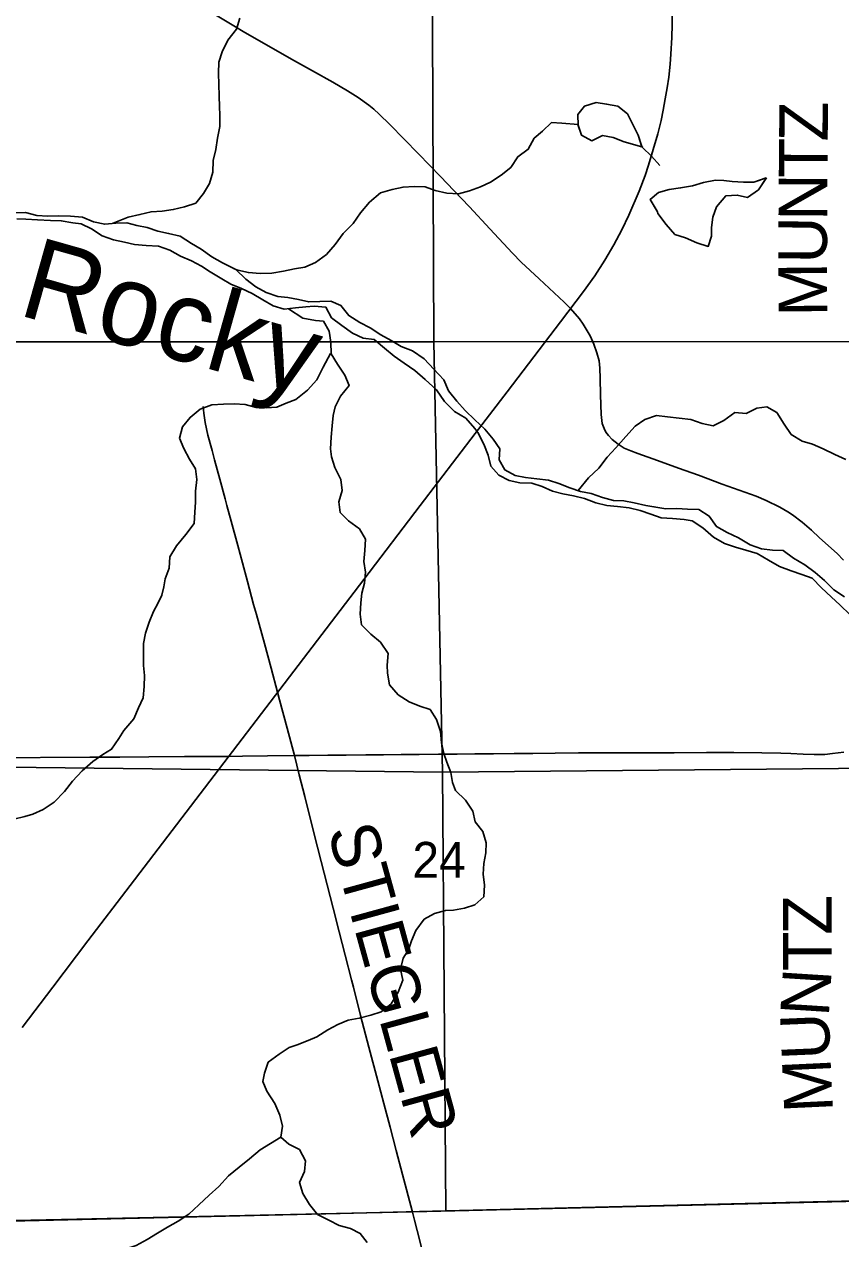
# Model space of a CAD drawing. Extents: x 0 to 34, y 0 to 22.
# Drawn here: x 3.305 to 3.782, y 17.804 to 18.513 of the extents above; entities that cross this region are included whole.
import ezdxf

# ---------------------------------------------------------------- set-up
doc = ezdxf.new("R2010")
doc.units = 0
for name, color, linetype in [('GM_X_County_Road', 7, 'Continuous'), ('GM_X_Major_River', 7, 'Continuous'), ('GM_X_Major_River_Text', 7, 'Continuous'), ('GM_X_Minor_Lake', 7, 'Continuous'), ('GM_X_Minor_River', 7, 'Continuous'), ('GM_X_Rail_Line', 7, 'Continuous'), ('GM_X_Rail_Line_Text', 7, 'Continuous'), ('GM_X_Section', 7, 'Continuous'), ('GM_X_Section_Text', 7, 'Continuous'), ('GM_X_Township_Road', 7, 'Continuous'), ('GM_X_Township_Road_Text', 7, 'Continuous')]:
    doc.layers.add(name, color=color, linetype=linetype)

msp = doc.modelspace()

# ---------------------------------------------------------------- linework, layer by layer
at = {"layer": 'GM_X_County_Road'}
for points in [[(3.7831, 18.20014), (3.77942, 18.20399), (3.76921, 18.21307), (3.76449, 18.21748), (3.75895, 18.22224), (3.75328, 18.22647), (3.75058, 18.22831), (3.74591, 18.23104), (3.73791, 18.23492), (3.73226, 18.23732), (3.71234, 18.24443), (3.69844, 18.24953), (3.68686, 18.2538), (3.67451, 18.25824), (3.66316, 18.26229), (3.659, 18.26378), (3.65513, 18.26546), (3.65154, 18.26764), (3.64807, 18.27047), (3.64605, 18.27272), (3.64452, 18.27466), (3.64339, 18.27684), (3.64232, 18.27981), (3.64178, 18.28494), (3.64141, 18.29641), (3.6411, 18.30609), (3.64096, 18.31208), (3.64046, 18.31635), (3.63915, 18.32103), (3.63751, 18.32602), (3.63529, 18.33093), (3.6312, 18.33769), (3.62898, 18.34073), (3.62387, 18.34685), (3.62013, 18.35057), (3.60543, 18.36415), (3.59503, 18.37388), (3.59002, 18.3791), (3.57673, 18.39336), (3.56481, 18.40619), (3.55575, 18.41569), (3.54794, 18.42382), (3.53514, 18.43703), (3.51834, 18.4541), (3.51215, 18.46017), (3.50897, 18.46311), (3.5062, 18.46536), (3.4998, 18.46995), (3.49367, 18.47377), (3.48518, 18.4788), (3.47328, 18.48557), (3.46094, 18.49233), (3.44496, 18.50139), (3.4337, 18.50788), (3.42731, 18.51171), (3.4146, 18.51924)], [(3.28523, 18.08482), (3.34319, 18.08508), (3.36079, 18.08519), (3.37769, 18.0853), (3.39844, 18.08543), (3.40754, 18.08548), (3.41965, 18.08556), (3.42367, 18.08558), (3.43237, 18.0857), (3.44699, 18.08589), (3.46266, 18.0861), (3.47137, 18.08618), (3.48216, 18.08627), (3.49298, 18.08637), (3.50431, 18.08647), (3.51472, 18.08656), (3.5249, 18.08666), (3.53545, 18.08675), (3.54674, 18.08685), (3.5577, 18.08695), (3.56797, 18.08704), (3.57884, 18.08713), (3.59092, 18.08724), (3.60183, 18.08734), (3.61493, 18.08745), (3.62841, 18.08757), (3.63908, 18.08763), (3.64867, 18.08767), (3.68422, 18.08774), (3.70324, 18.08782), (3.71911, 18.08776), (3.73542, 18.0877), (3.74654, 18.08752), (3.75242, 18.08729), (3.75963, 18.08686), (3.76597, 18.08664), (3.77223, 18.08677), (3.77665, 18.0872), (3.78339, 18.08808)]]:
    msp.add_lwpolyline(points, dxfattribs=at)
at = {"layer": 'GM_X_Major_River'}
for points in [[(3.78376, 18.17869), (3.77751, 18.18272), (3.77203, 18.18827), (3.76655, 18.19286), (3.76049, 18.19727), (3.75405, 18.2013), (3.748, 18.20571), (3.74173, 18.20594), (3.73528, 18.20673), (3.72864, 18.20905), (3.72183, 18.21308), (3.71519, 18.21616), (3.70894, 18.21962), (3.7048, 18.22573), (3.69874, 18.22957), (3.69209, 18.2298), (3.68583, 18.23021), (3.67937, 18.23006), (3.67254, 18.23124), (3.66779, 18.23184), (3.66096, 18.23339), (3.65489, 18.23457), (3.649, 18.23479), (3.64255, 18.23654), (3.63592, 18.23886), (3.62966, 18.24003), (3.6234, 18.24216), (3.61696, 18.24486), (3.61089, 18.2468), (3.60424, 18.2474), (3.5976, 18.2482), (3.59153, 18.24938), (3.58547, 18.25264), (3.58227, 18.25856), (3.58249, 18.26502), (3.57872, 18.27056), (3.57381, 18.27649), (3.56795, 18.28184), (3.56228, 18.28739), (3.55756, 18.29275), (3.55265, 18.29886), (3.54983, 18.30515), (3.54398, 18.31146), (3.53831, 18.31739), (3.5315, 18.32218), (3.52505, 18.32469), (3.51918, 18.32815), (3.51312, 18.33142), (3.50687, 18.33563), (3.50081, 18.33871), (3.49437, 18.34274), (3.48984, 18.34866), (3.48397, 18.35117), (3.47751, 18.35102), (3.47105, 18.35067), (3.46498, 18.35204), (3.45891, 18.35321), (3.45303, 18.35381), (3.4462, 18.35613), (3.44014, 18.3594), (3.43427, 18.364), (3.42841, 18.36955), (3.42065, 18.37339), (3.4144, 18.37704), (3.40834, 18.38145), (3.40266, 18.38472), (3.39603, 18.38913), (3.3892, 18.39069), (3.38294, 18.39205), (3.37669, 18.39418), (3.3708, 18.39517), (3.36492, 18.39672), (3.35847, 18.39657), (3.35201, 18.39603), (3.34537, 18.3974), (3.33892, 18.4001), (3.33209, 18.40071), (3.32525, 18.40093), (3.31879, 18.40078), (3.31234, 18.40119), (3.3057, 18.40275), (3.29886, 18.4026)], [(3.30074, 18.39917), (3.30587, 18.39895), (3.31271, 18.39853), (3.3203, 18.39811), (3.32657, 18.39807), (3.3334, 18.39689), (3.33814, 18.3963), (3.34421, 18.39322), (3.35045, 18.38919), (3.35709, 18.38687), (3.36354, 18.3855), (3.36942, 18.38414), (3.37625, 18.38353), (3.38328, 18.38311), (3.38991, 18.38079), (3.39616, 18.37734), (3.40261, 18.37464), (3.40848, 18.37156), (3.41359, 18.3683), (3.42041, 18.36408), (3.42552, 18.361), (3.43178, 18.3585), (3.43803, 18.35561), (3.44428, 18.35196), (3.45034, 18.34831), (3.45679, 18.34637), (3.46325, 18.34729), (3.46933, 18.34783), (3.47427, 18.34818), (3.4811, 18.34757), (3.4843, 18.34147), (3.49036, 18.33687), (3.4966, 18.33246), (3.50285, 18.32957), (3.50931, 18.32877), (3.51517, 18.3238), (3.52084, 18.31901), (3.52671, 18.31498), (3.53296, 18.31076), (3.53901, 18.3054), (3.54563, 18.29947), (3.55034, 18.29259), (3.5562, 18.28686), (3.56264, 18.28282), (3.56793, 18.2769), (3.56981, 18.27461), (3.5732, 18.26774), (3.57583, 18.26126), (3.57731, 18.25497), (3.58203, 18.24962), (3.5881, 18.24654), (3.59417, 18.24518), (3.60119, 18.24495), (3.60726, 18.24301), (3.61333, 18.24032), (3.6194, 18.23876), (3.62547, 18.23759), (3.63192, 18.23603), (3.63855, 18.23352), (3.645, 18.23196), (3.65127, 18.23135), (3.6581, 18.23056), (3.66455, 18.229), (3.67062, 18.22687), (3.67668, 18.22475), (3.68333, 18.22433), (3.69016, 18.22372), (3.69491, 18.22293), (3.70096, 18.21891), (3.7072, 18.21355), (3.71364, 18.2097), (3.72009, 18.20758)], [(3.72009, 18.20758), (3.72616, 18.20583), (3.7328, 18.20389), (3.73942, 18.20005), (3.74586, 18.1964), (3.7525, 18.19389), (3.75875, 18.19177), (3.76482, 18.18945), (3.7703, 18.1839), (3.77597, 18.17873), (3.78127, 18.17376), (3.78675, 18.1684)]]:
    msp.add_lwpolyline(points, dxfattribs=at)
at = {"layer": 'GM_X_Minor_Lake'}
for points in [[(3.66545, 18.44118), (3.66336, 18.44796), (3.66016, 18.45425), (3.65715, 18.46035), (3.65148, 18.46495), (3.64484, 18.46613), (3.63876, 18.46693), (3.63192, 18.46487), (3.62809, 18.45995), (3.62824, 18.45373)], [(3.66541, 18.44129), (3.66336, 18.44796), (3.66016, 18.45425), (3.65715, 18.46035), (3.65148, 18.46495), (3.64484, 18.46613), (3.63876, 18.46693), (3.63192, 18.46487), (3.62809, 18.45995), (3.62825, 18.45348)], [(3.62806, 18.45424), (3.63031, 18.44795), (3.63618, 18.44468), (3.64247, 18.44769), (3.64873, 18.44652), (3.65517, 18.44401), (3.66596, 18.44104)], [(3.62824, 18.45373), (3.63031, 18.44795), (3.63618, 18.44468), (3.64247, 18.44769), (3.64873, 18.44652), (3.65517, 18.44401), (3.66545, 18.44118)], [(3.73828, 18.42304), (3.73083, 18.42057), (3.72476, 18.4206), (3.71811, 18.42102), (3.71337, 18.42143), (3.70843, 18.42165), (3.7014, 18.42035), (3.69493, 18.41849), (3.68808, 18.41719), (3.68143, 18.41628), (3.67516, 18.4146), (3.67039, 18.41044), (3.67456, 18.40319)], [(3.7381, 18.42298), (3.73083, 18.42057), (3.72476, 18.4206), (3.71811, 18.42102), (3.71337, 18.42143), (3.70843, 18.42165), (3.7014, 18.42035), (3.69493, 18.41849), (3.68808, 18.41719), (3.68143, 18.41628), (3.67516, 18.4146), (3.67039, 18.41044), (3.67434, 18.40357)], [(3.67447, 18.40377), (3.67472, 18.40224), (3.67962, 18.39593), (3.68472, 18.39001), (3.69098, 18.38807), (3.69761, 18.38518), (3.70425, 18.38305), (3.70618, 18.38913), (3.70601, 18.39408), (3.7068, 18.40016), (3.70911, 18.40623), (3.71446, 18.41248), (3.72111, 18.41302), (3.72718, 18.41165), (3.73347, 18.41599), (3.7381, 18.42278)], [(3.67456, 18.40319), (3.67472, 18.40224), (3.67962, 18.39593), (3.68472, 18.39001), (3.69098, 18.38807), (3.69761, 18.38518), (3.70425, 18.38305), (3.70618, 18.38913), (3.70601, 18.39408), (3.7068, 18.40016), (3.70911, 18.40623), (3.71446, 18.41248), (3.72111, 18.41302), (3.72718, 18.41165), (3.73347, 18.41599), (3.73828, 18.42304)]]:
    msp.add_lwpolyline(points, dxfattribs=at)
at = {"layer": 'GM_X_Minor_River'}
for points in [[(3.35689, 18.39666), (3.3657, 18.40014), (3.37255, 18.40162), (3.37901, 18.4033), (3.38547, 18.40364), (3.39193, 18.40456), (3.39859, 18.40624), (3.40506, 18.40829), (3.40964, 18.41398), (3.41309, 18.41985), (3.41502, 18.42631), (3.41524, 18.43316), (3.4168, 18.43962), (3.41778, 18.44627), (3.41914, 18.45292), (3.41918, 18.45977), (3.41901, 18.46452), (3.41885, 18.47099), (3.4185, 18.47746), (3.41835, 18.48412), (3.41857, 18.49059), (3.4205, 18.49666), (3.42376, 18.5033), (3.42892, 18.50974), (3.43085, 18.5162)], [(3.42755, 18.36993), (3.42974, 18.36916), (3.43581, 18.3678), (3.44265, 18.36719), (3.44949, 18.36753), (3.45633, 18.36863), (3.46279, 18.36993), (3.46868, 18.37104), (3.47496, 18.37367), (3.48145, 18.37839), (3.48641, 18.38426), (3.49119, 18.39051), (3.49692, 18.39637), (3.50132, 18.40262), (3.50648, 18.40887), (3.51296, 18.41436), (3.51981, 18.41622), (3.52608, 18.41771), (3.53254, 18.41805), (3.539, 18.41783), (3.54487, 18.4157), (3.55171, 18.41414), (3.55854, 18.41372), (3.56482, 18.4154), (3.57128, 18.41784), (3.57719, 18.42047), (3.58328, 18.42462), (3.589, 18.42915), (3.59302, 18.43541), (3.59912, 18.43975), (3.60257, 18.4462), (3.60753, 18.45036), (3.61269, 18.45528), (3.61876, 18.45486), (3.6283, 18.45413)], [(3.66579, 18.44071), (3.67108, 18.43574), (3.67599, 18.4302)], [(3.55552, 17.99597), (3.56198, 17.99714), (3.56805, 17.99906), (3.57315, 18.00364), (3.57369, 18.01049), (3.5729, 18.01696), (3.57325, 18.02305), (3.57436, 18.02933), (3.57452, 18.03522), (3.57259, 18.04168), (3.5682, 18.04737), (3.56684, 18.05364), (3.56244, 18.06009), (3.55671, 18.06559), (3.55498, 18.07034), (3.55401, 18.07623), (3.5517, 18.08231), (3.54996, 18.08725), (3.5486, 18.09352), (3.548, 18.10017), (3.54569, 18.10701), (3.54187, 18.1129), (3.53597, 18.11496), (3.52969, 18.11741), (3.52321, 18.12158), (3.51825, 18.12726), (3.51707, 18.13411), (3.51686, 18.13886), (3.5174, 18.14552), (3.513, 18.15216), (3.50728, 18.1569), (3.50175, 18.16239), (3.50096, 18.16847), (3.5015, 18.17513), (3.50204, 18.18084), (3.50353, 18.18655), (3.50407, 18.19302), (3.50328, 18.1993), (3.50382, 18.20577), (3.50417, 18.21223), (3.50072, 18.21831), (3.49424, 18.22304), (3.48947, 18.22778), (3.48868, 18.23405), (3.49055, 18.24071), (3.48976, 18.24718), (3.48631, 18.25401), (3.48438, 18.26028), (3.48379, 18.26503), (3.48414, 18.27188), (3.48467, 18.27835), (3.48522, 18.28444), (3.48652, 18.28939), (3.48953, 18.29568), (3.49463, 18.30198), (3.49213, 18.30786), (3.48792, 18.31431), (3.4841, 18.32039), (3.48387, 18.32723), (3.48289, 18.3337), (3.47964, 18.33939), (3.47489, 18.33994), (3.46766, 18.34125), (3.45926, 18.34673)], [(3.39808, 18.26509), (3.39564, 18.27119), (3.39738, 18.27784), (3.40178, 18.28333), (3.40769, 18.28805), (3.41454, 18.29068), (3.42138, 18.29102), (3.42745, 18.29118), (3.43391, 18.29076), (3.44036, 18.28902), (3.44625, 18.28898), (3.45251, 18.28933), (3.45784, 18.29158), (3.46355, 18.29384), (3.47023, 18.29912), (3.47576, 18.30518), (3.47941, 18.31258), (3.48374, 18.32065)], [(3.62833, 18.24068), (3.6343, 18.24809), (3.64035, 18.25363), (3.64525, 18.26011), (3.65036, 18.26565), (3.65602, 18.27213), (3.6615, 18.27824), (3.66718, 18.28207), (3.67401, 18.28437), (3.68047, 18.28364), (3.68731, 18.2829), (3.69396, 18.28216), (3.70062, 18.27971), (3.70709, 18.27841), (3.71334, 18.28147), (3.71978, 18.28625), (3.72624, 18.28552), (3.73249, 18.28877), (3.73837, 18.28955), (3.74428, 18.28615), (3.74849, 18.27932), (3.75269, 18.27325), (3.75898, 18.26947), (3.76507, 18.26778), (3.77135, 18.26495), (3.77801, 18.26174), (3.78448, 18.25872)], [(3.29901, 18.04898), (3.30528, 18.05046), (3.31004, 18.05196), (3.31613, 18.05459), (3.32242, 18.05893), (3.32853, 18.06517), (3.33311, 18.07104), (3.33884, 18.0771), (3.34494, 18.08258), (3.35085, 18.08673), (3.356, 18.08975), (3.3602, 18.096), (3.36308, 18.10074), (3.369, 18.10756), (3.37169, 18.11382), (3.37438, 18.1197), (3.37498, 18.12636), (3.3752, 18.13282), (3.37466, 18.13853), (3.37469, 18.14481), (3.37453, 18.15147), (3.3757, 18.15755), (3.37782, 18.16381), (3.38051, 18.17008), (3.38301, 18.17482), (3.38531, 18.17956), (3.38647, 18.1845), (3.38726, 18.18925), (3.38956, 18.19533), (3.38998, 18.20198), (3.39381, 18.20843), (3.39935, 18.21506), (3.40413, 18.2215), (3.40454, 18.22796), (3.40495, 18.23386), (3.40498, 18.24032), (3.40578, 18.24717), (3.40486, 18.25326), (3.40146, 18.25899), (3.39808, 18.26509)], [(3.50516, 17.80199), (3.50115, 17.8073), (3.49544, 17.81013), (3.48878, 17.81201), (3.48269, 17.81503), (3.47621, 17.81843), (3.47144, 17.82411), (3.46761, 17.83057), (3.46568, 17.83703), (3.4685, 17.8435), (3.46923, 17.84959), (3.46559, 17.85623), (3.4595, 17.85944), (3.45473, 17.86342), (3.45565, 17.86989), (3.4541, 17.87635), (3.45122, 17.88319), (3.44662, 17.89021), (3.44432, 17.89591), (3.44524, 17.90085), (3.4473, 17.90714), (3.45374, 17.91192), (3.45961, 17.91574), (3.46435, 17.91728), (3.47061, 17.91977), (3.47572, 17.92208), (3.48216, 17.92609), (3.48803, 17.92916), (3.4941, 17.93165), (3.50055, 17.93282), (3.50719, 17.93455), (3.51326, 17.93667), (3.51913, 17.94125), (3.52327, 17.94812), (3.5259, 17.95497), (3.52454, 17.96143), (3.52622, 17.96791), (3.52923, 17.97267), (3.53111, 17.97801), (3.53355, 17.9841), (3.53846, 17.99059), (3.54452, 17.99403), (3.55078, 17.99577), (3.55552, 17.99597)], [(3.30242, 17.77975), (3.30736, 17.78034), (3.31343, 17.78112), (3.31951, 17.78153), (3.32577, 17.78269), (3.33867, 17.78616), (3.34531, 17.7879), (3.35156, 17.79115), (3.358, 17.79517), (3.36368, 17.79823), (3.37032, 17.80035), (3.37676, 17.8038), (3.38282, 17.80743), (3.38869, 17.81088), (3.39475, 17.81451), (3.401, 17.81853), (3.40686, 17.82407), (3.41292, 17.8296), (3.41859, 17.83476), (3.42426, 17.84087), (3.4305, 17.84603), (3.43656, 17.8508), (3.44261, 17.85615), (3.45478, 17.86343)]]:
    msp.add_lwpolyline(points, dxfattribs=at)
at = {"layer": 'GM_X_Rail_Line'}
msp.add_lwpolyline([(3.30374, 17.92739), (3.32171, 17.95103), (3.34221, 17.97806), (3.36686, 18.0103), (3.50329, 18.18877), (3.5361, 18.23199), (3.56819, 18.27384), (3.5868, 18.29814), (3.61805, 18.33915), (3.63139, 18.3567), (3.63806, 18.36597), (3.64389, 18.37503), (3.64901, 18.38395), (3.65379, 18.39272), (3.65786, 18.40129), (3.6639, 18.41527), (3.66741, 18.42447), (3.66931, 18.43036), (3.67486, 18.44876), (3.67682, 18.45642), (3.67788, 18.46253), (3.67914, 18.46906), (3.68019, 18.47566), (3.68111, 18.48177), (3.68195, 18.48935), (3.68244, 18.49511), (3.683, 18.50487), (3.68321, 18.51252), (3.68335, 18.52615)], dxfattribs=at)
at = {"layer": 'GM_X_Rail_Line_Text'}
for points in [[(2.77875, 17.80661), (3.04126, 17.80913), (3.53178, 17.8199), (4.04512, 17.83208), (4.17864, 17.83524), (4.28678, 17.83811), (4.28692, 17.84212), (4.28581, 17.95524), (4.28464, 18.15407), (4.27642, 18.36992), (4.27726, 18.56476), (4.27587, 18.8261), (4.27859, 19.13014), (4.27679, 19.3807), (4.2769, 19.4129), (4.27672, 19.50175), (4.27627, 19.60888)], [(4.29417, 16.81303), (4.29258, 17.16739), (4.29139, 17.31008), (4.28969, 17.51278), (4.28798, 17.71737), (4.28678, 17.83811), (4.17864, 17.83524), (4.04512, 17.83208), (3.53178, 17.8199), (3.04126, 17.80913), (2.77875, 17.80661), (2.75328, 17.8059), (2.73257, 17.80595), (2.72272, 17.80515), (2.29055, 17.79989), (2.19668, 17.79909), (2.1, 17.79837), (2.1, 15.5976)]]:
    msp.add_lwpolyline(points, dxfattribs=at)
at = {"layer": 'GM_X_Section'}
for points in [[(3.54284, 18.60193), (3.54412, 18.32749), (3.29303, 18.32745), (3.29209, 18.60109)], [(3.80064, 18.5989), (3.80425, 18.32752), (3.54412, 18.32749), (3.54284, 18.60193)], [(3.54412, 18.32749), (3.54907, 18.0763), (3.29494, 18.07927), (3.29303, 18.32745)], [(3.80425, 18.32752), (3.8013, 18.0787), (3.54907, 18.0763), (3.54412, 18.32749)], [(3.54907, 18.0763), (3.55097, 17.82042), (3.48943, 17.81889), (3.29697, 17.81453), (3.29494, 18.07927)], [(3.8013, 18.0787), (3.79831, 17.82652), (3.76549, 17.82574), (3.55097, 17.82042), (3.54907, 18.0763)]]:
    msp.add_lwpolyline(points, close=True, dxfattribs=at)
at = {"layer": 'GM_X_Township_Road'}
msp.add_line((3.53272, 17.81504), (3.53131, 17.82047), dxfattribs=at)
for points in [[(3.41462, 18.26399), (3.41422, 18.26547), (3.41218, 18.27297), (3.41056, 18.28033), (3.40979, 18.28577), (3.40937, 18.28965)], [(3.42332, 18.23194), (3.42227, 18.2358), (3.41913, 18.24738), (3.41609, 18.25857), (3.41462, 18.26399)], [(3.46266, 18.0861), (3.45839, 18.10204), (3.45398, 18.11856), (3.45275, 18.12312), (3.44906, 18.13696), (3.44519, 18.15151), (3.44063, 18.1683), (3.43889, 18.17426), (3.43525, 18.18754), (3.43235, 18.19846), (3.42966, 18.20855), (3.42581, 18.22276), (3.42332, 18.23194)], [(3.53131, 17.82047), (3.52585, 17.8417), (3.52213, 17.85564), (3.5185, 17.86935), (3.51496, 17.88301), (3.51146, 17.8964), (3.5061, 17.91588), (3.50129, 17.93445), (3.49707, 17.95102), (3.49593, 17.95515), (3.49239, 17.96968), (3.48881, 17.9833), (3.48522, 17.99701), (3.48172, 18.01063), (3.47832, 18.0242), (3.47401, 18.04104), (3.4687, 18.06224), (3.46551, 18.07483), (3.46266, 18.0861)], [(3.58431, 17.60564), (3.58426, 17.60964), (3.58401, 17.61193), (3.58255, 17.61956), (3.57728, 17.64517), (3.57323, 17.66182), (3.56784, 17.68228), (3.56052, 17.70988), (3.55707, 17.72368), (3.55321, 17.73745), (3.54956, 17.75146), (3.5455, 17.76629), (3.54175, 17.78058), (3.53788, 17.79529), (3.53427, 17.8091), (3.53272, 17.81504)]]:
    msp.add_lwpolyline(points, dxfattribs=at)

# ---------------------------------------------------------------- texts
at = {"layer": 'GM_X_Major_River_Text'}
msp.add_text('Rocky', height=0.047371, rotation=344.18603, dxfattribs=at).set_placement((3.30044, 18.3434))
at = {"layer": 'GM_X_Section_Text'}
msp.add_text('24', height=0.020928, rotation=0.00001, dxfattribs=at).set_placement((3.53154, 18.01477))
at = {"layer": 'GM_X_Township_Road_Text'}
for s, height, rotation, p in [('Z', 0.02841, 89.55857, (3.77394, 18.44421)), ('T', 0.02841, 89.55651, (3.77377, 18.42296)), ('N', 0.02841, 89.5592, (3.77358, 18.39796)), ('U', 0.02841, 89.59199, (3.7734, 18.37297)), ('M', 0.02841, 90.54347, (3.77369, 18.34226)), ('STIEGLER', 0.028409, 285.34458, (3.4819, 18.04233)), ('Z', 0.02841, 89.99915, (3.77619, 17.9815)), ('T', 0.02841, 89.90443, (3.77615, 17.9602)), ('N', 0.02841, 86.38389, (3.77452, 17.93338)), ('U', 0.02841, 92.4231, (3.77558, 17.90919)), ('M', 0.02841, 92.70356, (3.77703, 17.87843))]:
    msp.add_text(s, height=height, rotation=rotation, dxfattribs=at).set_placement(p)

doc.saveas('drawing.dxf')
